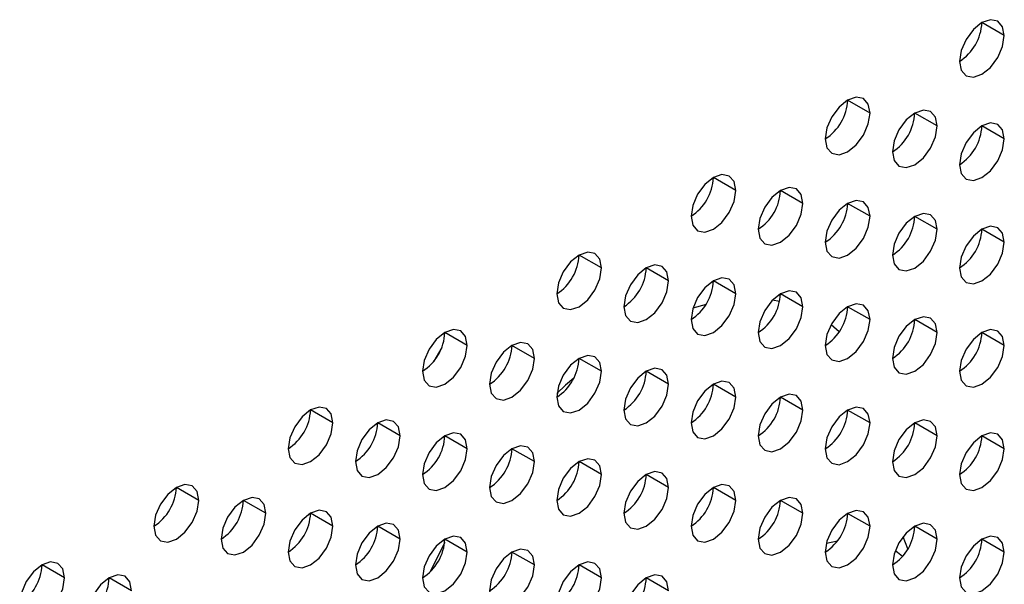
# Model space of a CAD drawing. Header units: millimetres. Extents: x 0 to 1118, y 0 to 864.
# Tile 319 of 397: x 995.34 to 998.45, y 705.61 to 707.4. Entities that reach past the tile are written whole.
import ezdxf

# ---------------------------------------------------------------- set-up
doc = ezdxf.new("R2010")
doc.units = ezdxf.units.MM

msp = doc.modelspace()

# ---------------------------------------------------------------- linework, layer by layer
at = {"color": 7, "linetype": 'Continuous', "lineweight": 25}
for p, q in [((998.4544, 707.3484), (998.3837, 707.3892)), ((998.0301, 707.1035), (997.9594, 707.1443)), ((998.2422, 707.0626), (998.1715, 707.1035)), ((998.4544, 707.0218), (998.3837, 707.0626)), ((997.6058, 706.8586), (997.5351, 706.8994)), ((997.818, 706.8177), (997.7473, 706.8585)), ((998.0301, 706.7769), (997.9594, 706.8177)), ((998.2422, 706.736), (998.1715, 706.7768)), ((998.4544, 706.6952), (998.3837, 706.736)), ((997.1816, 706.6136), (997.1109, 706.6545)), ((997.3937, 706.5728), (997.323, 706.6136)), ((997.6058, 706.5319), (997.5351, 706.5728)), ((997.818, 706.4911), (997.7473, 706.5319)), ((998.0301, 706.4502), (997.9594, 706.4911)), ((998.2422, 706.4094), (998.1715, 706.4502)), ((996.7573, 706.3687), (996.6866, 706.4095)), ((998.4544, 706.3686), (998.3837, 706.4094)), ((996.6767, 706.3621), (996.652, 706.3194)), ((996.9694, 706.3279), (996.8987, 706.3687)), ((997.1816, 706.287), (997.1109, 706.3278)), ((997.3937, 706.2462), (997.323, 706.287)), ((997.6058, 706.2053), (997.5351, 706.2461)), ((997.818, 706.1645), (997.7473, 706.2053)), ((996.3331, 706.1238), (996.2623, 706.1646)), ((998.0301, 706.1236), (997.9594, 706.1644)), ((996.5452, 706.0829), (996.4745, 706.1238)), ((998.2422, 706.0828), (998.1715, 706.1236)), ((996.7573, 706.0421), (996.6866, 706.0829)), ((998.4544, 706.0419), (998.3837, 706.0828)), ((996.9694, 706.0012), (996.8987, 706.0421)), ((997.1816, 705.9604), (997.1109, 706.0012)), ((997.3937, 705.9196), (997.323, 705.9604)), ((995.9088, 705.8789), (995.8381, 705.9197)), ((997.6058, 705.8787), (997.5351, 705.9195)), ((996.1209, 705.838), (996.0502, 705.8788)), ((997.818, 705.8379), (997.7473, 705.8787)), ((996.3331, 705.7972), (996.2623, 705.838)), ((998.0301, 705.797), (997.9594, 705.8378)), ((996.5452, 705.7563), (996.4745, 705.7971)), ((998.2422, 705.7562), (998.1715, 705.797)), ((998.15, 705.7259), (998.1346, 705.7636)), ((996.7573, 705.7155), (996.6866, 705.7563)), ((998.4544, 705.7153), (998.3837, 705.7561)), ((996.9694, 705.6746), (996.8987, 705.7155)), ((995.4845, 705.6339), (995.4138, 705.6748)), ((997.1816, 705.6338), (997.1109, 705.6746)), ((995.6967, 705.5931), (995.6259, 705.6339)), ((997.3937, 705.5929), (997.323, 705.6338))]:
    msp.add_line(p, q, dxfattribs=at)
at = {"color": 8, "linetype": 'Continuous', "lineweight": 25}
for p, q in [((997.7445, 706.5077), (997.7218, 706.5118)), ((997.5118, 706.4986), (997.4705, 706.487)), ((997.9327, 706.4118), (997.9068, 706.4337)), ((996.686, 705.7457), (996.6388, 705.6514)), ((997.8922, 705.743), (997.9277, 705.7514))]:
    msp.add_line(p, q, dxfattribs=at)
at = {"color": 7, "linetype": 'Continuous', "lineweight": 25, "flags": 128}
for points in [[(998.4544, 707.3484), (998.449, 707.3765), (998.4337, 707.3942), (998.4107, 707.3986), (998.3837, 707.3892), (998.3566, 707.3674), (998.3337, 707.3365), (998.3183, 707.3011), (998.313, 707.2668)], [(998.313, 707.2668), (998.3183, 707.2386), (998.3337, 707.221), (998.3566, 707.2165), (998.3837, 707.2259), (998.4107, 707.2478), (998.4337, 707.2787), (998.449, 707.314), (998.4544, 707.3484)], [(998.0301, 707.1035), (998.0247, 707.1316), (998.0094, 707.1493), (997.9865, 707.1537), (997.9594, 707.1443), (997.9323, 707.1225), (997.9094, 707.0915), (997.8941, 707.0562), (997.8887, 707.0218)], [(997.8887, 707.0218), (997.8941, 706.9937), (997.9094, 706.9761), (997.9323, 706.9716), (997.9594, 706.981), (997.9865, 707.0028), (998.0094, 707.0338), (998.0247, 707.0691), (998.0301, 707.1035)], [(998.2422, 707.0626), (998.2369, 707.0908), (998.2215, 707.1084), (998.1986, 707.1129), (998.1715, 707.1035), (998.1445, 707.0816), (998.1215, 707.0507), (998.1062, 707.0153), (998.1008, 706.981)], [(998.4544, 707.0218), (998.449, 707.0499), (998.4337, 707.0676), (998.4107, 707.072), (998.3837, 707.0626), (998.3566, 707.0408), (998.3337, 707.0098), (998.3183, 706.9745), (998.313, 706.9401)], [(998.1008, 706.981), (998.1062, 706.9529), (998.1215, 706.9352), (998.1445, 706.9308), (998.1715, 706.9402), (998.1986, 706.962), (998.2215, 706.9929), (998.2369, 707.0283), (998.2422, 707.0626)], [(998.313, 706.9401), (998.3183, 706.912), (998.3337, 706.8944), (998.3566, 706.8899), (998.3837, 706.8993), (998.4107, 706.9211), (998.4337, 706.9521), (998.449, 706.9874), (998.4544, 707.0218)], [(997.6058, 706.8586), (997.6005, 706.8867), (997.5851, 706.9043), (997.5622, 706.9088), (997.5351, 706.8994), (997.5081, 706.8776), (997.4851, 706.8466), (997.4698, 706.8113), (997.4644, 706.7769)], [(997.4644, 706.7769), (997.4698, 706.7488), (997.4851, 706.7311), (997.5081, 706.7267), (997.5351, 706.7361), (997.5622, 706.7579), (997.5851, 706.7889), (997.6005, 706.8242), (997.6058, 706.8586)], [(997.818, 706.8177), (997.8126, 706.8458), (997.7973, 706.8635), (997.7743, 706.8679), (997.7473, 706.8585), (997.7202, 706.8367), (997.6973, 706.8058), (997.6819, 706.7704), (997.6766, 706.7361)], [(998.0301, 706.7769), (998.0247, 706.805), (998.0094, 706.8226), (997.9865, 706.8271), (997.9594, 706.8177), (997.9323, 706.7959), (997.9094, 706.7649), (997.8941, 706.7296), (997.8887, 706.6952)], [(997.6766, 706.7361), (997.6819, 706.7079), (997.6973, 706.6903), (997.7202, 706.6858), (997.7473, 706.6952), (997.7743, 706.7171), (997.7973, 706.748), (997.8126, 706.7834), (997.818, 706.8177)], [(997.8887, 706.6952), (997.8941, 706.6671), (997.9094, 706.6494), (997.9323, 706.645), (997.9594, 706.6544), (997.9865, 706.6762), (998.0094, 706.7072), (998.0247, 706.7425), (998.0301, 706.7769)], [(998.2422, 706.736), (998.2369, 706.7642), (998.2215, 706.7818), (998.1986, 706.7863), (998.1715, 706.7768), (998.1445, 706.755), (998.1215, 706.7241), (998.1062, 706.6887), (998.1008, 706.6544)], [(998.1008, 706.6544), (998.1062, 706.6262), (998.1215, 706.6086), (998.1445, 706.6041), (998.1715, 706.6135), (998.1986, 706.6354), (998.2215, 706.6663), (998.2369, 706.7017), (998.2422, 706.736)], [(998.4544, 706.6952), (998.449, 706.7233), (998.4337, 706.741), (998.4107, 706.7454), (998.3837, 706.736), (998.3566, 706.7142), (998.3337, 706.6832), (998.3183, 706.6479), (998.313, 706.6135)], [(998.313, 706.6135), (998.3183, 706.5854), (998.3337, 706.5677), (998.3566, 706.5633), (998.3837, 706.5727), (998.4107, 706.5945), (998.4337, 706.6255), (998.449, 706.6608), (998.4544, 706.6952)], [(997.1816, 706.6136), (997.1762, 706.6418), (997.1609, 706.6594), (997.1379, 706.6639), (997.1109, 706.6545), (997.0838, 706.6326), (997.0609, 706.6017), (997.0455, 706.5663), (997.0402, 706.532)], [(997.0402, 706.532), (997.0455, 706.5039), (997.0609, 706.4862), (997.0838, 706.4818), (997.1109, 706.4912), (997.1379, 706.513), (997.1609, 706.5439), (997.1762, 706.5793), (997.1816, 706.6136)], [(997.3937, 706.5728), (997.3883, 706.6009), (997.373, 706.6186), (997.3501, 706.623), (997.323, 706.6136), (997.2959, 706.5918), (997.273, 706.5608), (997.2577, 706.5255), (997.2523, 706.4911)], [(997.2523, 706.4911), (997.2577, 706.463), (997.273, 706.4454), (997.2959, 706.4409), (997.323, 706.4503), (997.3501, 706.4721), (997.373, 706.5031), (997.3883, 706.5384), (997.3937, 706.5728)], [(997.6058, 706.5319), (997.6005, 706.5601), (997.5851, 706.5777), (997.5622, 706.5822), (997.5351, 706.5728), (997.5081, 706.5509), (997.4851, 706.52), (997.4698, 706.4847), (997.4644, 706.4503)], [(997.818, 706.4911), (997.8126, 706.5192), (997.7973, 706.5369), (997.7743, 706.5413), (997.7473, 706.5319), (997.7202, 706.5101), (997.6973, 706.4791), (997.6819, 706.4438), (997.6766, 706.4095)], [(997.4644, 706.4503), (997.4698, 706.4222), (997.4851, 706.4045), (997.5081, 706.4001), (997.5351, 706.4095), (997.5622, 706.4313), (997.5851, 706.4622), (997.6005, 706.4976), (997.6058, 706.5319)], [(997.6766, 706.4095), (997.6819, 706.3813), (997.6973, 706.3637), (997.7202, 706.3592), (997.7473, 706.3686), (997.7743, 706.3905), (997.7973, 706.4214), (997.8126, 706.4567), (997.818, 706.4911)], [(998.0301, 706.4502), (998.0247, 706.4784), (998.0094, 706.496), (997.9865, 706.5005), (997.9594, 706.4911), (997.9323, 706.4692), (997.9094, 706.4383), (997.8941, 706.403), (997.8887, 706.3686)], [(997.8887, 706.3686), (997.8941, 706.3405), (997.9094, 706.3228), (997.9323, 706.3184), (997.9594, 706.3278), (997.9865, 706.3496), (998.0094, 706.3806), (998.0247, 706.4159), (998.0301, 706.4502)], [(998.2422, 706.4094), (998.2369, 706.4375), (998.2215, 706.4552), (998.1986, 706.4596), (998.1715, 706.4502), (998.1445, 706.4284), (998.1215, 706.3975), (998.1062, 706.3621), (998.1008, 706.3278)], [(996.7573, 706.3687), (996.7519, 706.3969), (996.7366, 706.4145), (996.7137, 706.419), (996.6866, 706.4095), (996.6595, 706.3877), (996.6366, 706.3568), (996.6213, 706.3214), (996.6159, 706.2871)], [(998.4544, 706.3686), (998.449, 706.3967), (998.4337, 706.4143), (998.4107, 706.4188), (998.3837, 706.4094), (998.3566, 706.3875), (998.3337, 706.3566), (998.3183, 706.3213), (998.313, 706.2869)], [(998.1008, 706.3278), (998.1062, 706.2996), (998.1215, 706.282), (998.1445, 706.2775), (998.1715, 706.2869), (998.1986, 706.3088), (998.2215, 706.3397), (998.2369, 706.375), (998.2422, 706.4094)], [(996.6159, 706.2871), (996.6213, 706.2589), (996.6366, 706.2413), (996.6595, 706.2368), (996.6866, 706.2462), (996.7137, 706.2681), (996.7366, 706.299), (996.7519, 706.3344), (996.7573, 706.3687)], [(996.9694, 706.3279), (996.9641, 706.356), (996.9487, 706.3736), (996.9258, 706.3781), (996.8987, 706.3687), (996.8717, 706.3469), (996.8487, 706.3159), (996.8334, 706.2806), (996.828, 706.2462)], [(998.313, 706.2869), (998.3183, 706.2588), (998.3337, 706.2411), (998.3566, 706.2367), (998.3837, 706.2461), (998.4107, 706.2679), (998.4337, 706.2989), (998.449, 706.3342), (998.4544, 706.3686)], [(996.828, 706.2462), (996.8334, 706.2181), (996.8487, 706.2004), (996.8717, 706.196), (996.8987, 706.2054), (996.9258, 706.2272), (996.9487, 706.2582), (996.9641, 706.2935), (996.9694, 706.3279)], [(997.1816, 706.287), (997.1762, 706.3152), (997.1609, 706.3328), (997.1379, 706.3373), (997.1109, 706.3279), (997.0838, 706.306), (997.0609, 706.2751), (997.0455, 706.2397), (997.0402, 706.2054)], [(997.3937, 706.2462), (997.3883, 706.2743), (997.373, 706.292), (997.3501, 706.2964), (997.323, 706.287), (997.2959, 706.2652), (997.273, 706.2342), (997.2577, 706.1989), (997.2523, 706.1645)], [(997.0402, 706.2054), (997.0455, 706.1772), (997.0609, 706.1596), (997.0838, 706.1551), (997.1109, 706.1645), (997.1379, 706.1864), (997.1609, 706.2173), (997.1762, 706.2527), (997.1816, 706.287)], [(997.2523, 706.1645), (997.2577, 706.1364), (997.273, 706.1187), (997.2959, 706.1143), (997.323, 706.1237), (997.3501, 706.1455), (997.373, 706.1765), (997.3883, 706.2118), (997.3937, 706.2462)], [(997.6058, 706.2053), (997.6005, 706.2335), (997.5851, 706.2511), (997.5622, 706.2556), (997.5351, 706.2462), (997.5081, 706.2243), (997.4851, 706.1934), (997.4698, 706.158), (997.4644, 706.1237)], [(997.4644, 706.1237), (997.4698, 706.0955), (997.4851, 706.0779), (997.5081, 706.0734), (997.5351, 706.0828), (997.5622, 706.1047), (997.5851, 706.1356), (997.6005, 706.171), (997.6058, 706.2053)], [(997.818, 706.1645), (997.8126, 706.1926), (997.7973, 706.2103), (997.7743, 706.2147), (997.7473, 706.2053), (997.7202, 706.1835), (997.6973, 706.1525), (997.6819, 706.1172), (997.6766, 706.0828)], [(996.3331, 706.1238), (996.3277, 706.1519), (996.3123, 706.1696), (996.2894, 706.174), (996.2623, 706.1646), (996.2353, 706.1428), (996.2123, 706.1118), (996.197, 706.0765), (996.1916, 706.0421)], [(998.0301, 706.1236), (998.0247, 706.1518), (998.0094, 706.1694), (997.9865, 706.1739), (997.9594, 706.1645), (997.9323, 706.1426), (997.9094, 706.1117), (997.8941, 706.0763), (997.8887, 706.042)], [(997.6766, 706.0828), (997.6819, 706.0547), (997.6973, 706.0371), (997.7202, 706.0326), (997.7473, 706.042), (997.7743, 706.0638), (997.7973, 706.0948), (997.8126, 706.1301), (997.818, 706.1645)], [(996.1916, 706.0421), (996.197, 706.014), (996.2123, 705.9964), (996.2353, 705.9919), (996.2623, 706.0013), (996.2894, 706.0232), (996.3123, 706.0541), (996.3277, 706.0894), (996.3331, 706.1238)], [(996.5452, 706.0829), (996.5398, 706.1111), (996.5245, 706.1287), (996.5015, 706.1332), (996.4745, 706.1238), (996.4474, 706.1019), (996.4245, 706.071), (996.4091, 706.0357), (996.4038, 706.0013)], [(997.8887, 706.042), (997.8941, 706.0138), (997.9094, 705.9962), (997.9323, 705.9917), (997.9594, 706.0012), (997.9865, 706.023), (998.0094, 706.0539), (998.0247, 706.0893), (998.0301, 706.1236)], [(998.2422, 706.0828), (998.2369, 706.1109), (998.2215, 706.1286), (998.1986, 706.133), (998.1715, 706.1236), (998.1445, 706.1018), (998.1215, 706.0708), (998.1062, 706.0355), (998.1008, 706.0011)], [(996.4038, 706.0013), (996.4091, 705.9732), (996.4245, 705.9555), (996.4474, 705.9511), (996.4745, 705.9605), (996.5015, 705.9823), (996.5245, 706.0132), (996.5398, 706.0486), (996.5452, 706.0829)], [(996.7573, 706.0421), (996.7519, 706.0702), (996.7366, 706.0879), (996.7137, 706.0923), (996.6866, 706.0829), (996.6595, 706.0611), (996.6366, 706.0301), (996.6213, 705.9948), (996.6159, 705.9605)], [(998.1008, 706.0011), (998.1062, 705.973), (998.1215, 705.9554), (998.1445, 705.9509), (998.1715, 705.9603), (998.1986, 705.9821), (998.2215, 706.0131), (998.2369, 706.0484), (998.2422, 706.0828)], [(998.4544, 706.0419), (998.449, 706.0701), (998.4337, 706.0877), (998.4107, 706.0922), (998.3837, 706.0828), (998.3566, 706.0609), (998.3337, 706.03), (998.3183, 705.9946), (998.313, 705.9603)], [(996.6159, 705.9605), (996.6213, 705.9323), (996.6366, 705.9147), (996.6595, 705.9102), (996.6866, 705.9196), (996.7137, 705.9415), (996.7366, 705.9724), (996.7519, 706.0077), (996.7573, 706.0421)], [(996.9694, 706.0012), (996.9641, 706.0294), (996.9487, 706.047), (996.9258, 706.0515), (996.8987, 706.0421), (996.8717, 706.0202), (996.8487, 705.9893), (996.8334, 705.954), (996.828, 705.9196)], [(998.313, 705.9603), (998.3183, 705.9322), (998.3337, 705.9145), (998.3566, 705.9101), (998.3837, 705.9195), (998.4107, 705.9413), (998.4337, 705.9722), (998.449, 706.0076), (998.4544, 706.0419)], [(997.1816, 705.9604), (997.1762, 705.9885), (997.1609, 706.0062), (997.1379, 706.0106), (997.1109, 706.0012), (997.0838, 705.9794), (997.0609, 705.9485), (997.0455, 705.9131), (997.0402, 705.8788)], [(996.828, 705.9196), (996.8334, 705.8915), (996.8487, 705.8738), (996.8717, 705.8694), (996.8987, 705.8788), (996.9258, 705.9006), (996.9487, 705.9316), (996.9641, 705.9669), (996.9694, 706.0012)], [(997.0402, 705.8788), (997.0455, 705.8506), (997.0609, 705.833), (997.0838, 705.8285), (997.1109, 705.8379), (997.1379, 705.8598), (997.1609, 705.8907), (997.1762, 705.926), (997.1816, 705.9604)], [(997.3937, 705.9196), (997.3883, 705.9477), (997.373, 705.9653), (997.3501, 705.9698), (997.323, 705.9604), (997.2959, 705.9386), (997.273, 705.9076), (997.2577, 705.8723), (997.2523, 705.8379)], [(995.9088, 705.8789), (995.9034, 705.907), (995.8881, 705.9246), (995.8651, 705.9291), (995.8381, 705.9197), (995.811, 705.8979), (995.7881, 705.8669), (995.7727, 705.8316), (995.7674, 705.7972)], [(997.2523, 705.8379), (997.2577, 705.8098), (997.273, 705.7921), (997.2959, 705.7877), (997.323, 705.7971), (997.3501, 705.8189), (997.373, 705.8499), (997.3883, 705.8852), (997.3937, 705.9196)], [(997.6058, 705.8787), (997.6005, 705.9068), (997.5851, 705.9245), (997.5622, 705.9289), (997.5351, 705.9195), (997.5081, 705.8977), (997.4851, 705.8668), (997.4698, 705.8314), (997.4644, 705.7971)], [(996.1209, 705.838), (996.1155, 705.8662), (996.1002, 705.8838), (996.0773, 705.8883), (996.0502, 705.8789), (996.0232, 705.857), (996.0002, 705.8261), (995.9849, 705.7907), (995.9795, 705.7564)], [(997.818, 705.8379), (997.8126, 705.866), (997.7973, 705.8836), (997.7743, 705.8881), (997.7473, 705.8787), (997.7202, 705.8569), (997.6973, 705.8259), (997.6819, 705.7906), (997.6766, 705.7562)], [(995.7674, 705.7972), (995.7727, 705.7691), (995.7881, 705.7514), (995.811, 705.747), (995.8381, 705.7564), (995.8651, 705.7782), (995.8881, 705.8092), (995.9034, 705.8445), (995.9088, 705.8789)], [(997.4644, 705.7971), (997.4698, 705.7689), (997.4851, 705.7513), (997.5081, 705.7468), (997.5351, 705.7562), (997.5622, 705.7781), (997.5851, 705.809), (997.6005, 705.8444), (997.6058, 705.8787)], [(995.9795, 705.7564), (995.9849, 705.7282), (996.0002, 705.7106), (996.0232, 705.7061), (996.0502, 705.7155), (996.0773, 705.7374), (996.1002, 705.7683), (996.1155, 705.8037), (996.1209, 705.838)], [(996.3331, 705.7972), (996.3277, 705.8253), (996.3123, 705.843), (996.2894, 705.8474), (996.2623, 705.838), (996.2353, 705.8162), (996.2123, 705.7852), (996.197, 705.7499), (996.1916, 705.7155)], [(997.6766, 705.7562), (997.6819, 705.7281), (997.6973, 705.7104), (997.7202, 705.706), (997.7473, 705.7154), (997.7743, 705.7372), (997.7973, 705.7682), (997.8126, 705.8035), (997.818, 705.8379)], [(998.0301, 705.797), (998.0247, 705.8252), (998.0094, 705.8428), (997.9865, 705.8473), (997.9594, 705.8378), (997.9323, 705.816), (997.9094, 705.7851), (997.8941, 705.7497), (997.8887, 705.7154)], [(996.1916, 705.7155), (996.197, 705.6874), (996.2123, 705.6697), (996.2353, 705.6653), (996.2623, 705.6747), (996.2894, 705.6965), (996.3123, 705.7275), (996.3277, 705.7628), (996.3331, 705.7972)], [(996.5452, 705.7563), (996.5398, 705.7845), (996.5245, 705.8021), (996.5015, 705.8066), (996.4745, 705.7972), (996.4474, 705.7753), (996.4245, 705.7444), (996.4091, 705.709), (996.4038, 705.6747)], [(997.8887, 705.7154), (997.8941, 705.6872), (997.9094, 705.6696), (997.9323, 705.6651), (997.9594, 705.6745), (997.9865, 705.6964), (998.0094, 705.7273), (998.0247, 705.7627), (998.0301, 705.797)], [(998.2422, 705.7562), (998.2369, 705.7843), (998.2215, 705.8019), (998.1986, 705.8064), (998.1715, 705.797), (998.1445, 705.7752), (998.1215, 705.7442), (998.1062, 705.7089), (998.1008, 705.6745)], [(996.7573, 705.7155), (996.7519, 705.7436), (996.7366, 705.7613), (996.7137, 705.7657), (996.6866, 705.7563), (996.6595, 705.7345), (996.6366, 705.7035), (996.6213, 705.6682), (996.6159, 705.6338)], [(998.4544, 705.7153), (998.449, 705.7435), (998.4337, 705.7611), (998.4107, 705.7656), (998.3837, 705.7562), (998.3566, 705.7343), (998.3337, 705.7034), (998.3183, 705.668), (998.313, 705.6337)], [(996.4038, 705.6747), (996.4091, 705.6465), (996.4245, 705.6289), (996.4474, 705.6244), (996.4745, 705.6339), (996.5015, 705.6557), (996.5245, 705.6866), (996.5398, 705.722), (996.5452, 705.7563)], [(998.1008, 705.6745), (998.1062, 705.6464), (998.1215, 705.6287), (998.1445, 705.6243), (998.1715, 705.6337), (998.1986, 705.6555), (998.2215, 705.6865), (998.2369, 705.7218), (998.2422, 705.7562)], [(996.6159, 705.6338), (996.6213, 705.6057), (996.6366, 705.5881), (996.6595, 705.5836), (996.6866, 705.593), (996.7137, 705.6148), (996.7366, 705.6458), (996.7519, 705.6811), (996.7573, 705.7155)], [(996.9694, 705.6746), (996.9641, 705.7028), (996.9487, 705.7204), (996.9258, 705.7249), (996.8987, 705.7155), (996.8717, 705.6936), (996.8487, 705.6627), (996.8334, 705.6273), (996.828, 705.593)], [(998.313, 705.6337), (998.3183, 705.6055), (998.3337, 705.5879), (998.3566, 705.5834), (998.3837, 705.5928), (998.4107, 705.6147), (998.4337, 705.6456), (998.449, 705.681), (998.4544, 705.7153)], [(995.4845, 705.6339), (995.4791, 705.6621), (995.4638, 705.6797), (995.4409, 705.6842), (995.4138, 705.6748), (995.3868, 705.6529), (995.3638, 705.622), (995.3485, 705.5867), (995.3431, 705.5523)], [(996.828, 705.593), (996.8334, 705.5649), (996.8487, 705.5472), (996.8717, 705.5428), (996.8987, 705.5522), (996.9258, 705.574), (996.9487, 705.6049), (996.9641, 705.6403), (996.9694, 705.6746)], [(997.1816, 705.6338), (997.1762, 705.6619), (997.1609, 705.6796), (997.1379, 705.684), (997.1109, 705.6746), (997.0838, 705.6528), (997.0609, 705.6218), (997.0455, 705.5865), (997.0402, 705.5521)], [(995.6967, 705.5931), (995.6913, 705.6212), (995.6759, 705.6389), (995.653, 705.6433), (995.6259, 705.6339), (995.5989, 705.6121), (995.5759, 705.5812), (995.5606, 705.5458), (995.5552, 705.5115)], [(997.3937, 705.5929), (997.3883, 705.6211), (997.373, 705.6387), (997.3501, 705.6432), (997.323, 705.6338), (997.2959, 705.6119), (997.273, 705.581), (997.2577, 705.5457), (997.2523, 705.5113)], [(995.3431, 705.5523), (995.3485, 705.5242), (995.3638, 705.5065), (995.3868, 705.5021), (995.4138, 705.5115), (995.4409, 705.5333), (995.4638, 705.5642), (995.4791, 705.5996), (995.4845, 705.6339)], [(997.0402, 705.5521), (997.0455, 705.524), (997.0609, 705.5064), (997.0838, 705.5019), (997.1109, 705.5113), (997.1379, 705.5331), (997.1609, 705.5641), (997.1762, 705.5994), (997.1816, 705.6338)]]:
    msp.add_lwpolyline(points, dxfattribs=at)
at = {"color": 8, "linetype": 'Continuous', "lineweight": 25, "flags": 128}
for points in [[(997.0942, 706.2655), (997.0683, 706.2426), (997.0408, 706.2171)], [(998.11, 705.7201), (998.1167, 705.7154), (998.1331, 705.7022)]]:
    msp.add_lwpolyline(points, dxfattribs=at)
at = {"color": 7, "linetype": 'Continuous', "lineweight": 25}
for centre in [(998.2301, 707.3962), (997.8059, 707.1513), (998.018, 707.1104), (998.2301, 707.0696), (997.3816, 706.9064), (997.5937, 706.8655), (997.8059, 706.8247), (998.018, 706.7838), (998.2301, 706.743), (996.9573, 706.6614), (997.1695, 706.6206), (997.3816, 706.5797), (997.5937, 706.5389), (997.8059, 706.4981), (998.018, 706.4572), (996.5331, 706.4165), (998.2301, 706.4164), (996.7452, 706.3757), (996.9573, 706.3348), (997.1695, 706.294), (997.3816, 706.2531), (997.5937, 706.2123), (996.1088, 706.1716), (997.8059, 706.1714), (996.321, 706.1307), (998.018, 706.1306), (996.5331, 706.0899), (998.2301, 706.0897), (996.7452, 706.0491), (996.9573, 706.0082), (997.1695, 705.9674), (995.6846, 705.9267), (997.3816, 705.9265), (995.8967, 705.8858), (997.5937, 705.8857), (996.1088, 705.845), (997.8059, 705.8448), (996.321, 705.8041), (998.018, 705.804), (996.5331, 705.7633), (998.2301, 705.7631), (996.7452, 705.7224), (995.2603, 705.6818), (996.9573, 705.6816), (995.4724, 705.6409), (997.1695, 705.6407)]:
    msp.add_arc(centre, 0.1537, 302.6055, 357.3945, dxfattribs=at)

doc.saveas('drawing.dxf')
